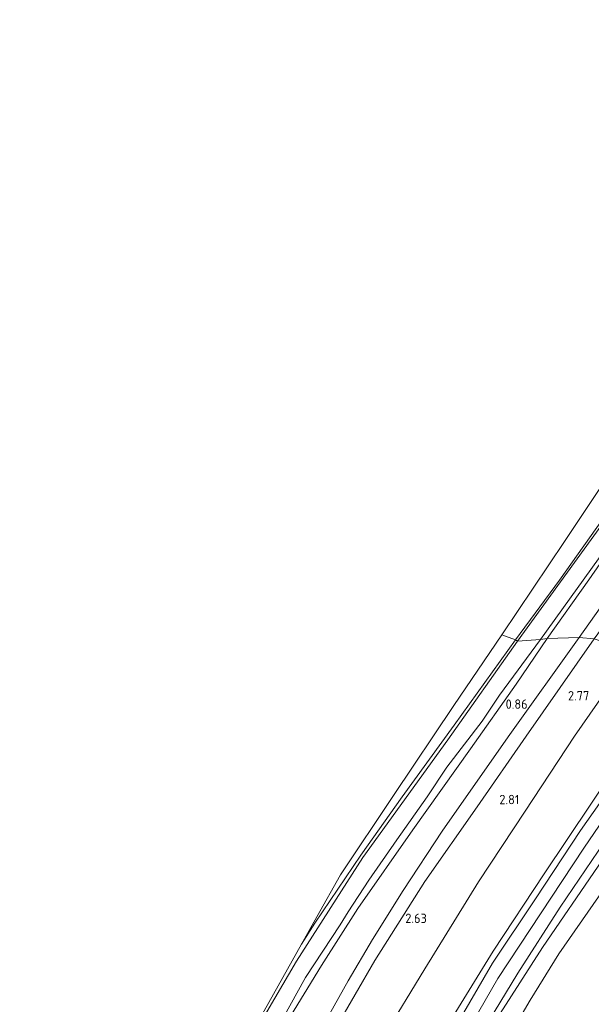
# Model space of a CAD drawing. Extents: x 130905 to 137824, y 412333 to 417928.
# Tile 292 of 313: x 136674 to 136784, y 417300 to 417489. Entities that reach past the tile are written whole.
import ezdxf
from ezdxf.enums import TextEntityAlignment as Align
from ezdxf.lldxf.tags import DXFTag

# ---------------------------------------------------------------- set-up
doc = ezdxf.new("R2010")
doc.units = 0
for name, color, linetype, lineweight in [('B-ME-GR-BOUWLAND_AKKERBOUW-GV', 80, 'Continuous', 13), ('B-ME-GR-GRAS-GV', 60, 'Continuous', 13), ('B-ME-GW-TALUD_KRUIN-G', 90, 'Continuous', 18), ('B-ME-GW-TALUD_TEEN-G', 90, 'Continuous', 18), ('B-ME-KG-GRENS_OPNAME-G', 210, 'KG-OPNAME', 18), ('B-ME-OG-WATER_SLOOT-G', 120, 'Continuous', 18), ('B-ME-OG-WATER_SLOOT-GV', 120, 'Continuous', 18), ('B-ME-VH-VERHARDING_ASFALT-GV', 252, 'Continuous', 18), ('B-ME-WH-WINTERBED-G', 150, 'WH-WINTERBED', 18), ('X-XX-AL-HOOGTELABEL-S', 7, 'Continuous', 25)]:
    doc.layers.add(name, color=color, linetype=linetype, lineweight=lineweight)
doc.styles.add('NLCS-ISO-ANNOTATIVE-T18', font='NLCS-ISO.ttf', dxfattribs={"height": 1.8})
doc.styles.get("Standard").update_dxf_attribs({"font": 'arial.ttf'})
tags = doc.linetypes.add('KG-OPNAME', pattern='A,5.5,-2,["O",Standard,S=1.8,R=0,X=-0.5,Y=-0.9],-2,5.5,-2,[5,NLCS.SHX,S=0.75,R=0,X=0,Y=0],-2', length=19).pattern_tags.tags
tags[6] = DXFTag(74, 10)
tags = doc.linetypes.add('WH-WINTERBED', pattern='A,6,-3.5,["WB",Standard,S=1.8,R=0,X=-1.5,Y=-0.9],-3.5,6,-3.5,6,-3.5,6,-3.5,6,-3.5', length=51).pattern_tags.tags
tags[6] = DXFTag(74, 10)

# ---------------------------------------------------------------- blocks, each defined once
blk = doc.blocks.new('SAL-HOOGTELABEL-SO')
at = {"color": 0, "linetype": 'ByBlock', "lineweight": -2, "style": 'NLCS-ISO-ANNOTATIVE-T18'}
blk.add_attdef('HOOGTE', text='', height=1.8, dxfattribs=at).set_placement((2.79, 0), align=Align.RIGHT)

msp = doc.modelspace()

# ---------------------------------------------------------------- linework, layer by layer
at = {"layer": 'B-ME-GR-BOUWLAND_AKKERBOUW-GV'}
for points in [[(136777.935, 417381.105, 0.517), (136769.496, 417369.675, 0.666), (136766.87, 417370.653, 0.578), (136778.935, 417388.498, 0.618), (136808.452, 417432.871, 0.309), (136808.939, 417430.894, 0.285), (136810.07, 417427.067, 0.155), (136809.924, 417426.428, 0.155), (136808.951, 417424.758, 0.255), (136804.873, 417418.863, 0.505), (136793.044, 417402.385, 0.505)], [(136731.004, 417315.388, 0.679), (136728.444, 417311.312, 0.693), (136731.39, 417316.556, 0.711), (136735.907, 417324.612, 0.533), (136746.133, 417339.856, 0.603), (136757.685, 417357.067, 0.558), (136766.87, 417370.653, 0.578), (136769.496, 417369.675, 0.666), (136757.767, 417353.291, 0.604), (136747.771, 417339.607, 0.641), (136739.823, 417328.384, 0.666)]]:
    msp.add_polyline3d(points, close=True, dxfattribs=at)
at = {"layer": 'B-ME-GR-GRAS-GV'}
for points in [[(136775.58, 417369.927, 0.819), (136774.34, 417369.75, -0.386), (136788.368, 417389.297, -0.385), (136801.472, 417407.768, -0.385), (136816.119, 417428.251, -0.385), (136836.064, 417455.762, -0.385), (136852.731, 417478.64, -0.385), (136864.019, 417492.783, -0.385), (136877.898, 417509.677, -0.385), (136889.079, 417522.375, -0.385), (136892.205, 417525.683, -0.385), (136893.051, 417524.602, 1.078), (136888.287, 417519.795, 1.016), (136880.15, 417510.647, 0.961), (136867.642, 417495.707, 1.065), (136856.534, 417481.662, 0.948), (136847.18, 417469.122, 0.973), (136835.041, 417452.438, 1.048), (136822.562, 417435.559, 1.135), (136808.893, 417417.289, 0.823), (136796.474, 417399.77, 0.748), (136783.599, 417381.148, 0.923)], [(136785.862, 417391.448, -0.385), (136769.928, 417369.4, -0.386), (136769.496, 417369.675, 0.666), (136777.935, 417381.105, 0.517), (136793.044, 417402.385, 0.505), (136804.873, 417418.863, 0.505), (136808.951, 417424.758, 0.255), (136809.924, 417426.428, 0.155), (136810.07, 417427.067, 0.155), (136808.939, 417430.894, 0.285), (136808.452, 417432.871, 0.309), (136809.036, 417433.749, -0.385), (136809.384, 417431.929, -0.385), (136810.429, 417427.928, -0.385), (136810.603, 417426.917, -0.385), (136809.94, 417425.108, -0.385), (136797.901, 417408.278, -0.385)], [(136725.612, 417296.394, 1.024), (136723.519, 417293.125, 0.77), (136722.468, 417293.457, -0.386), (136724.843, 417297.121, -0.386), (136729.211, 417304.959, -0.386), (136735.842, 417315.061, -0.386), (136737.429, 417317.573, -0.386), (136741.37, 417323.588, -0.386), (136746.759, 417331.355, -0.386), (136752.557, 417339.566, -0.386), (136756.369, 417345.271, -0.386), (136763.126, 417354.095, -0.386), (136766.456, 417359.042, -0.386), (136774.34, 417369.75, -0.386), (136775.58, 417369.927, 0.819), (136769.66, 417361.172, 1.008), (136760.901, 417348.804, 1.235), (136749.783, 417333.243, 0.988), (136739.234, 417318.157, 0.974), (136732.294, 417307.27, 1.145)], [(136731.11, 417293.148, 1.04), (136729.478, 417290.232, 1.027), (136728.157, 417291.012, 1.056), (136725.055, 417292.304, 0.844), (136723.519, 417293.125, 0.77), (136725.612, 417296.394, 1.024), (136732.294, 417307.27, 1.145), (136739.234, 417318.157, 0.974), (136749.783, 417333.243, 0.988), (136760.901, 417348.804, 1.235), (136769.66, 417361.172, 1.008), (136775.58, 417369.927, 0.819), (136781.717, 417370.155, 1.007), (136768.119, 417351.079, 1.174), (136755.453, 417333.026, 1.003), (136747.984, 417321.621, 1.04), (136742.103, 417312.238, 1.073), (136737.424, 417304.308, 1.069)], [(136734.953, 417295.178, 2.361), (136732.275, 417288.869, 2.548), (136729.478, 417290.232, 1.027), (136731.11, 417293.148, 1.04), (136737.424, 417304.308, 1.069), (136742.103, 417312.238, 1.073), (136747.984, 417321.621, 1.04), (136755.453, 417333.026, 1.003), (136768.119, 417351.079, 1.174), (136781.717, 417370.155, 1.007), (136784.624, 417369.86, 2.343), (136771.577, 417351.241, 2.454), (136762.173, 417337.678, 2.51), (136752.112, 417323.341, 2.432), (136742.546, 417308.184, 2.42)], [(136744.24, 417293.735, 3.017), (136739.824, 417284.969, 3.056), (136738.003, 417286.023, 3.02), (136734.638, 417287.703, 2.748), (136732.275, 417288.869, 2.548), (136734.953, 417295.178, 2.361), (136742.546, 417308.184, 2.42), (136752.112, 417323.341, 2.432), (136762.173, 417337.678, 2.51), (136771.577, 417351.241, 2.454), (136784.624, 417369.86, 2.343), (136792.171, 417367.454, 2.911), (136780.853, 417351.196, 2.981), (136771.365, 417336.806, 3.172), (136762.432, 417323.284, 3.048), (136752.149, 417306.633, 3.144)], [(136751.5, 417286.477, 6.884), (136748.646, 417280.769, 6.891), (136739.824, 417284.969, 3.056), (136744.24, 417293.735, 3.017), (136752.149, 417306.633, 3.144), (136762.432, 417323.284, 3.048), (136771.365, 417336.806, 3.172), (136780.853, 417351.196, 2.981), (136792.171, 417367.454, 2.911), (136804.536, 417368.676, 6.585), (136794.161, 417353.344, 6.736), (136783.94, 417338.157, 6.859), (136775.01, 417324.854, 6.785), (136765.254, 417309.977, 6.99), (136757.548, 417297.556, 6.912)]]:
    msp.add_polyline3d(points, close=True, dxfattribs=at)
for points in [[(136870.826, 417492.045, 0.872), (136853.968, 417470.514, 0.888), (136837.155, 417447.727, 0.884), (136822.139, 417427.077, 0.872), (136800.784, 417397.052, 0.959), (136781.717, 417370.155, 1.007), (136775.58, 417369.927, 0.819), (136783.599, 417381.148, 0.923), (136796.474, 417399.77, 0.748), (136808.893, 417417.289, 0.823), (136822.562, 417435.559, 1.135), (136835.041, 417452.438, 1.048), (136847.18, 417469.122, 0.973), (136856.534, 417481.662, 0.948), (136867.642, 417495.707, 1.065)], [(136872.621, 417489.788, 2.413), (136856.633, 417469.575, 2.418), (136837.823, 417444.504, 2.501), (136825.194, 417426.668, 2.465), (136810.922, 417407.437, 2.47), (136796.848, 417386.504, 2.37), (136784.624, 417369.86, 2.343), (136781.717, 417370.155, 1.007), (136800.784, 417397.052, 0.959), (136822.139, 417427.077, 0.872), (136837.155, 417447.727, 0.884), (136853.968, 417470.514, 0.888), (136870.826, 417492.045, 0.872)], [(136765.747, 417289.345, 4.293), (136772.302, 417300.622, 4.256), (136777.841, 417309.486, 4.281), (136785.458, 417320.389, 4.268), (136791.907, 417330.118, 4.343), (136800.601, 417342.639, 4.393), (136809.58, 417356.568, 4.281), (136816.415, 417366.854, 4.232), (136838.169, 417378.889, 1.986), (136839.197, 417377.761, 1.894), (136832.807, 417368.221, 1.98), (136821.84, 417351.985, 2.004), (136808.239, 417331.523, 1.996), (136795.666, 417312.772, 2.029), (136793.243, 417308.556, 2.008), (136786.804, 417298.903, 2.11)], [(136719.491, 417295.378, 0.088), (136728.444, 417311.312, 0.693), (136731.004, 417315.388, 0.679), (136739.823, 417328.384, 0.666), (136747.771, 417339.607, 0.641), (136757.767, 417353.291, 0.604), (136769.496, 417369.675, 0.666), (136769.928, 417369.4, -0.386), (136756.522, 417350.507, -0.386), (136740.196, 417327.968, -0.386), (136727.466, 417308.11, -0.386), (136719.158, 417293.87, -0.386)], [(136757.548, 417297.556, 6.912), (136765.254, 417309.977, 6.99), (136775.01, 417324.854, 6.785), (136783.94, 417338.157, 6.859), (136794.161, 417353.344, 6.736), (136804.536, 417368.676, 6.585), (136806.611, 417369.357, 6.404), (136792.148, 417347.586, 6.563), (136782.007, 417333.138, 6.653), (136773.339, 417320.016, 6.794), (136765.13, 417307.674, 6.694), (136758.018, 417295.506, 6.802)], [(136765.398, 417298.31, 6.623), (136769.964, 417305.804, 6.548), (136778.115, 417318.431, 6.506), (136789.04, 417334.547, 6.482), (136798.568, 417348.14, 6.531), (136811.064, 417367.197, 6.412), (136812.308, 417366.244, 6.179), (136795.779, 417341.889, 6.52), (136785.386, 417326.292, 6.542), (136774.706, 417310.729, 6.497), (136764.414, 417294.66, 6.396)], [(136764.414, 417294.66, 6.396), (136774.706, 417310.729, 6.497), (136785.386, 417326.292, 6.542), (136795.779, 417341.889, 6.52), (136812.308, 417366.244, 6.179), (136816.415, 417366.854, 4.232), (136809.58, 417356.568, 4.281), (136800.601, 417342.639, 4.393), (136791.907, 417330.118, 4.343), (136785.458, 417320.389, 4.268), (136777.841, 417309.486, 4.281), (136772.302, 417300.622, 4.256), (136765.747, 417289.345, 4.293)]]:
    msp.add_polyline3d(points, dxfattribs=at)
at = {"layer": 'B-ME-GW-TALUD_KRUIN-G'}
for points in [[(136691.565, 417039.08, 2.526), (136689.55, 417055.611, 2.437), (136686.332, 417076.903, 2.278), (136684.57, 417093.785, 2.386), (136684.034, 417107.5, 2.54), (136684.007, 417118.578, 2.588), (136684.764, 417133.285, 2.519), (136686.767, 417148.23, 2.531), (136688.825, 417162.973, 2.494), (136692.78, 417182.152, 2.462), (136697.144, 417198.608, 2.527), (136702.316, 417215.843, 2.482), (136706.812, 417230.676, 2.327), (136711.302, 417243.099, 2.339), (136717.542, 417257.539, 2.405), (136723.75, 417270.787, 2.609), (136730.444, 417285.313, 2.576), (136732.275, 417288.869, 2.548), (136734.953, 417295.178, 2.361), (136742.546, 417308.184, 2.42), (136752.112, 417323.341, 2.432), (136762.173, 417337.678, 2.51), (136771.577, 417351.241, 2.454), (136784.624, 417369.86, 2.343)], [(136804.536, 417368.676, 6.585), (136794.161, 417353.344, 6.736), (136783.94, 417338.157, 6.859), (136775.01, 417324.854, 6.785), (136765.254, 417309.977, 6.99), (136757.548, 417297.556, 6.912), (136751.5, 417286.477, 6.884), (136748.646, 417280.769, 6.891), (136745.837, 417275.275, 6.9), (136739.37, 417261.02, 6.847), (136733.814, 417248.395, 6.863), (136725.099, 417226.454, 6.888), (136719.672, 417211.451, 6.871), (136714.985, 417197.677, 6.912), (136711.095, 417183.56, 6.888), (136708.627, 417171.919, 6.712), (136706.5, 417157.403, 6.779), (136705.689, 417145.259, 6.811), (136704.95, 417122.922, 6.683), (136705.151, 417100.432, 6.847), (136705.816, 417073.285, 6.741), (136706.729, 417052.881, 6.766)], [(136715.809, 417040.1, 6.473), (136714.6, 417054.125, 6.359), (136713.551, 417073.311, 6.378), (136713.054, 417093.167, 6.314), (136713.249, 417100.602, 6.347), (136713.108, 417127.914, 6.421), (136713.708, 417148.927, 6.441), (136715.193, 417163.879, 6.335), (136717.411, 417178.074, 6.228), (136720.914, 417191.275, 6.311), (136726.238, 417207.671, 6.337), (136733.008, 417226.218, 6.314), (136739.662, 417243.051, 6.393), (136747.696, 417261.426, 6.334), (136755.83, 417278.216, 6.445), (136764.414, 417294.66, 6.396), (136774.706, 417310.729, 6.497), (136785.386, 417326.292, 6.542), (136795.779, 417341.889, 6.52), (136812.308, 417366.244, 6.179)]]:
    msp.add_polyline3d(points, dxfattribs=at)
at = {"layer": 'B-ME-GW-TALUD_TEEN-G'}
for points in [[(136925.53, 417539.306, 2.211), (136920.244, 417532.827, 1.888), (136913.91, 417526.086, 1.788), (136909.594, 417521.974, 1.908), (136903.77, 417516.555, 1.747), (136902.228, 417515.088, 1.743), (136901.122, 417514.049, 1.712), (136899.211, 417516.542, 1.66), (136897.497, 417518.345, 1.557), (136896.026, 417519.021, 1.26), (136893.829, 417518.642, 1.137), (136891.592, 417516.689, 0.995), (136882.758, 417506.492, 0.943), (136870.826, 417492.045, 0.872), (136853.968, 417470.514, 0.888), (136837.155, 417447.727, 0.884), (136822.139, 417427.077, 0.872), (136800.784, 417397.052, 0.959), (136781.717, 417370.155, 1.007)], [(136781.717, 417370.155, 1.007), (136768.119, 417351.079, 1.174), (136755.453, 417333.026, 1.003), (136747.984, 417321.621, 1.04), (136742.103, 417312.238, 1.073), (136737.424, 417304.308, 1.069), (136731.11, 417293.148, 1.04), (136729.478, 417290.232, 1.027), (136726.07, 417284.142, 0.999), (136720.619, 417272.667, 0.999), (136713.703, 417256.511, 1.032), (136708.228, 417242.085, 1.079), (136703.448, 417227.73, 1.061), (136697.732, 417208.879, 1.095), (136693.191, 417194.264, 0.979), (136689.71, 417180.769, 1.011), (136687.163, 417168.673, 1.046), (136684.686, 417151.507, 1.12), (136682.421, 417136.171, 1.06), (136681.61, 417122.732, 1.101), (136681.485, 417110.659, 1.138)], [(136698.226, 417047.388, 3.06), (136696.727, 417067.256, 3.038), (136695.772, 417092.497, 3.228), (136695.857, 417123.831, 3.249), (136696.365, 417149.799, 3.038), (136699.127, 417175.531, 2.915), (136702.954, 417190.484, 2.975), (136707.832, 417207.401, 3.062), (136714.913, 417227.981, 3.062), (136721.076, 417244.146, 2.858), (136729.827, 417264.031, 2.997), (136737.433, 417280.042, 3.079), (136739.824, 417284.969, 3.056), (136744.24, 417293.735, 3.017), (136752.149, 417306.633, 3.144), (136762.432, 417323.284, 3.048), (136771.365, 417336.806, 3.172), (136780.853, 417351.196, 2.981), (136792.171, 417367.454, 2.911)], [(136720.005, 417107.604, 3.506), (136719.997, 417124.75, 3.531), (136720.075, 417140.095, 3.606), (136720.33, 417154.903, 3.556), (136721.278, 417165.968, 3.581), (136724.461, 417184.36, 3.668), (136727.266, 417197.719, 3.856), (136731.535, 417210.518, 3.993), (136736.722, 417224.543, 4.181), (136740.354, 417234.288, 4.268), (136746.276, 417249.167, 4.068), (136751.325, 417260.623, 4.131), (136755.665, 417268.994, 4.293), (136761.137, 417280.531, 4.218), (136765.747, 417289.345, 4.293), (136772.302, 417300.622, 4.256), (136777.841, 417309.486, 4.281), (136785.458, 417320.389, 4.268), (136791.907, 417330.118, 4.343), (136800.601, 417342.639, 4.393), (136809.58, 417356.568, 4.281), (136816.415, 417366.854, 4.232)]]:
    msp.add_polyline3d(points, dxfattribs=at)
at = {"layer": 'B-ME-KG-GRENS_OPNAME-G'}
for points in [[(136766.87, 417370.653, 0.578), (136778.935, 417388.498, 0.618), (136808.452, 417432.871, 0.309), (136809.036, 417433.749, -0.385), (136810.938, 417436.608, -0.385), (136811.224, 417437.255, 0.335), (136826.101, 417459.403, 0.823), (136838.205, 417477.602, 0.918), (136851.41, 417493.759, 0.804)], [(136674.377, 417074.178, -0.386), (136674.658, 417139.63, -0.386), (136674.687, 417146.154, 0.313), (136674.785, 417168.376, 0.456), (136675.572, 417171.874, 0.334), (136675.704, 417172.459, -0.386), (136676.408, 417175.587, -0.386), (136676.592, 417176.406, 0.286), (136679.256, 417188.245, 0.513), (136682.661, 417203.395, 0.444), (136687.604, 417217.761, 0.298), (136688.174, 417219.418, -0.386), (136689.933, 417224.527, -0.386), (136690.192, 417225.279, 0.327), (136694.303, 417237.22, 0.668), (136702.059, 417255.155, 0.717), (136707.356, 417267.402, 0.694), (136719.491, 417295.378, 0.088), (136728.444, 417311.312, 0.693), (136731.39, 417316.556, 0.711), (136735.907, 417324.612, 0.533), (136746.133, 417339.856, 0.603), (136757.685, 417357.067, 0.558), (136766.87, 417370.653, 0.578)]]:
    msp.add_polyline3d(points, dxfattribs=at)
at = {"layer": 'B-ME-OG-WATER_SLOOT-G'}
for points in [[(136775.58, 417369.927, 0.819), (136783.599, 417381.148, 0.923), (136796.474, 417399.77, 0.748), (136808.893, 417417.289, 0.823), (136822.562, 417435.559, 1.135), (136835.041, 417452.438, 1.048), (136847.18, 417469.122, 0.973), (136856.534, 417481.662, 0.948), (136867.642, 417495.707, 1.065), (136880.15, 417510.647, 0.961), (136888.287, 417519.795, 1.016), (136893.051, 417524.602, 1.078), (136901.228, 417532.198, 1.016), (136909.099, 417539.209, 0.791), (136914.863, 417543.964, 0.741), (136915.78, 417544.82, 0.791), (136915.222, 417551.499, 0.716), (136913.579, 417559.356, 0.503)], [(136769.496, 417369.675, 0.666), (136777.935, 417381.105, 0.517), (136793.044, 417402.385, 0.505), (136804.873, 417418.863, 0.505), (136808.951, 417424.758, 0.255), (136809.924, 417426.428, 0.155), (136810.07, 417427.067, 0.155), (136808.939, 417430.894, 0.285)], [(136676.88, 417116.995, 0.974), (136677.552, 417131.117, 0.709), (136678.937, 417145.556, 0.66), (136681.188, 417160.512, 0.894), (136683.319, 417173.183, 0.826), (136685.807, 417183.123, 0.697), (136688.459, 417193.338, 0.709), (136690.862, 417203.303, 0.689), (136694.802, 417216.644, 0.697), (136699.817, 417232.216, 0.668), (136704.072, 417244.722, 0.66), (136710.482, 417261.996, 0.742), (136716.075, 417275.753, 0.73), (136720.276, 417285.719, 0.725), (136723.113, 417292.407, 0.754), (136723.519, 417293.125, 0.77), (136725.612, 417296.394, 1.024), (136732.294, 417307.27, 1.145), (136739.234, 417318.157, 0.974), (136749.783, 417333.243, 0.988), (136760.901, 417348.804, 1.235), (136769.66, 417361.172, 1.008), (136775.58, 417369.927, 0.819)], [(136728.444, 417311.312, 0.693), (136731.004, 417315.388, 0.679), (136739.823, 417328.384, 0.666), (136747.771, 417339.607, 0.641), (136757.767, 417353.291, 0.604), (136769.496, 417369.675, 0.666)]]:
    msp.add_polyline3d(points, dxfattribs=at)
at = {"layer": 'B-ME-OG-WATER_SLOOT-GV'}
for points in [[(136864.019, 417492.783, -0.385), (136852.731, 417478.64, -0.385), (136836.064, 417455.762, -0.385), (136816.119, 417428.251, -0.385), (136801.472, 417407.768, -0.385), (136788.368, 417389.297, -0.385), (136774.34, 417369.75, -0.386), (136769.928, 417369.4, -0.386), (136785.862, 417391.448, -0.385), (136797.901, 417408.278, -0.385), (136809.94, 417425.108, -0.385), (136810.603, 417426.917, -0.385), (136810.429, 417427.928, -0.385), (136809.384, 417431.929, -0.385), (136809.036, 417433.749, -0.385), (136810.938, 417436.608, -0.385), (136812.184, 417432.306, -0.385), (136812.79, 417431.254, -0.385), (136813.28, 417431.171, -0.385), (136814.075, 417431.575, -0.385), (136819.19, 417438.199, -0.385), (136832.203, 417455.65, -0.385), (136846.729, 417475.833, -0.385), (136861.096, 417494.344, -0.385)], [(136719.158, 417293.87, -0.386), (136727.466, 417308.11, -0.386), (136740.196, 417327.968, -0.386), (136756.522, 417350.507, -0.386), (136769.928, 417369.4, -0.386), (136774.34, 417369.75, -0.386), (136766.456, 417359.042, -0.386), (136763.126, 417354.095, -0.386), (136756.369, 417345.271, -0.386), (136752.557, 417339.566, -0.386), (136746.759, 417331.355, -0.386), (136741.37, 417323.588, -0.386), (136737.429, 417317.573, -0.386), (136735.842, 417315.061, -0.386), (136729.211, 417304.959, -0.386), (136724.843, 417297.121, -0.386)]]:
    msp.add_polyline3d(points, dxfattribs=at)
at = {"layer": 'B-ME-VH-VERHARDING_ASFALT-GV'}
msp.add_polyline3d([(136758.018, 417295.506, 6.802), (136765.13, 417307.674, 6.694), (136773.339, 417320.016, 6.794), (136782.007, 417333.138, 6.653), (136792.148, 417347.586, 6.563), (136806.611, 417369.357, 6.404), (136808.917, 417368.31, 6.435), (136811.064, 417367.197, 6.412), (136798.568, 417348.14, 6.531), (136789.04, 417334.547, 6.482), (136778.115, 417318.431, 6.506), (136769.964, 417305.804, 6.548), (136765.398, 417298.31, 6.623)], dxfattribs=at)
at = {"layer": 'B-ME-WH-WINTERBED-G'}
msp.add_polyline3d([(136808.917, 417368.31, 6.435), (136800.993, 417356.622, 6.469), (136782.632, 417329.772, 6.625), (136766.147, 417304.776, 6.637), (136754.239, 417284.152, 6.665), (136745.754, 417266.378, 6.641), (136732.671, 417235.721, 6.665), (136723.026, 417209.961, 6.604), (136716.586, 417190.244, 6.563), (136714.278, 417180.956, 6.592), (136712.3, 417172.956, 6.6), (136710.66, 417163.967, 6.617), (136709.807, 417154.618, 6.629), (136708.726, 417127.676, 6.686), (136709.123, 417089.407, 6.625), (136710.589, 417053.498, 6.498)], dxfattribs=at)

# ---------------------------------------------------------------- block references
at = {"layer": 'X-XX-AL-HOOGTELABEL-S'}
for p, values in [((136769.053, 417356.455, 0.864), {'HOOGTE': '0.86'}), ((136780.871, 417358.053, 2.768), {'HOOGTE': '2.77'}), ((136767.461, 417338.166, 2.805), {'HOOGTE': '2.81'}), ((136749.709, 417315.397, 2.633), {'HOOGTE': '2.63'})]:
    msp.add_blockref('SAL-HOOGTELABEL-SO', p, dxfattribs=at).add_auto_attribs(values)

doc.saveas('drawing.dxf')
